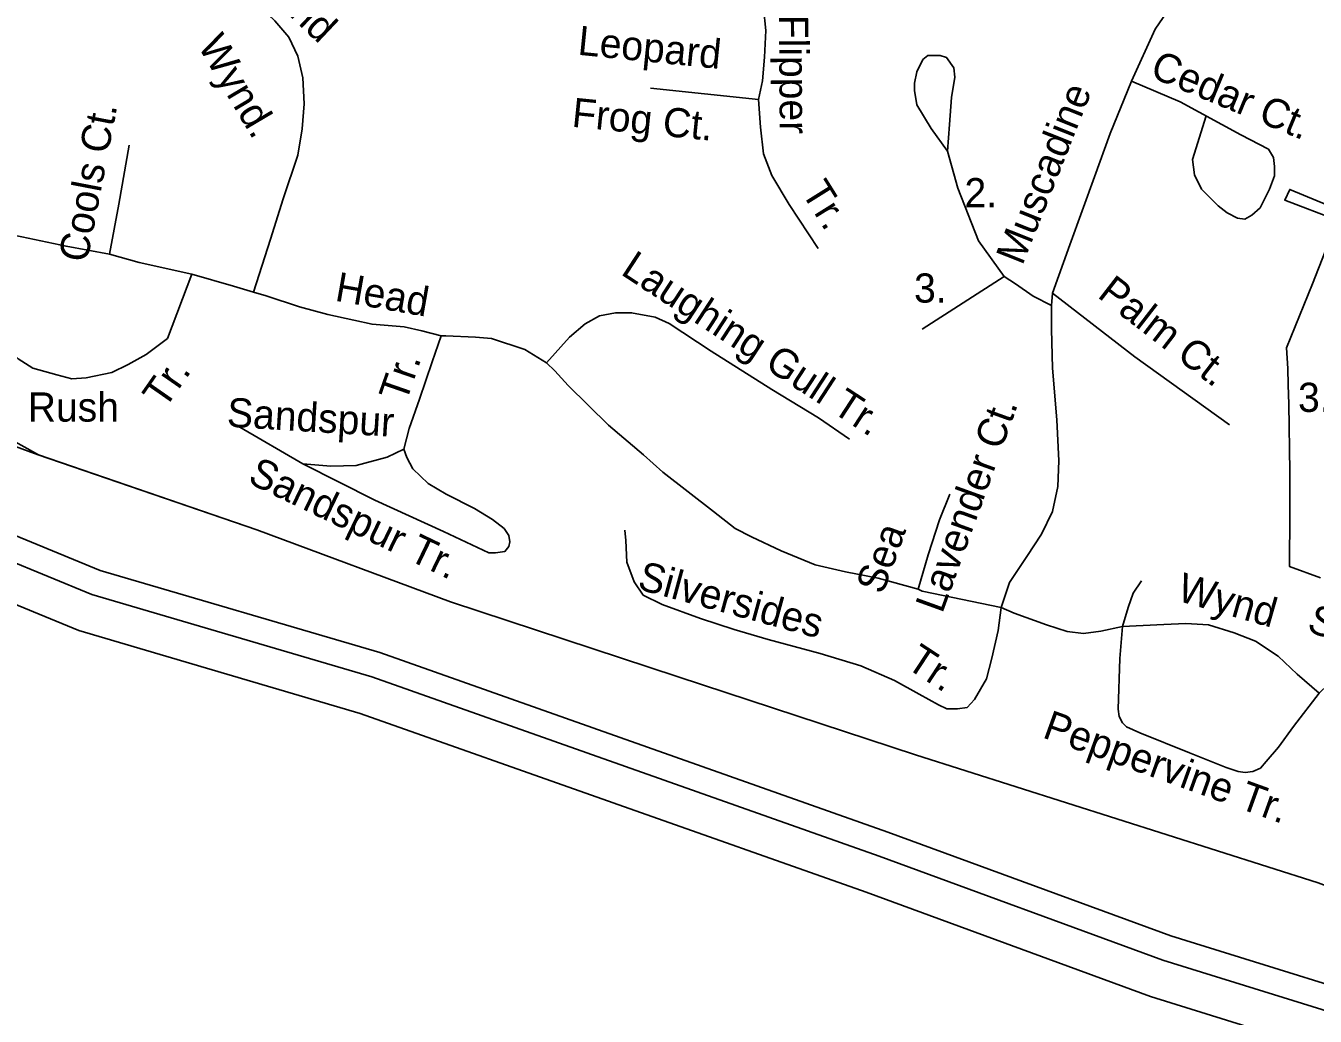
# Model space of a CAD drawing. Extents: x 2104537 to 2336408, y 34176 to 229611.
# Drawn here: x 2304552 to 2307864, y 38337 to 40880 of the extents above; entities that cross this region are included whole.
import ezdxf

# ---------------------------------------------------------------- set-up
doc = ezdxf.new("R2010")
doc.units = 0
for name, color, linetype in [('Exist Boundary Land Use Reserve Division NC Coastal Management', 7, 'Continuous'), ('Exist Boundary Political City Limit New', 7, 'Continuous'), ('Exist Boundary Political CountyLine', 7, 'Continuous'), ('Exist Hydrographic Buffer Line', 7, 'Continuous'), ('Exist Hydrographic Creek Single Shore', 7, 'Continuous'), ('Exist Road Non-System Type 51', 7, 'Continuous'), ('Exist Road Non-System Type 51 Label', 7, 'Continuous'), ('Map Preparation Boundary City Limit Buffer Line', 7, 'Continuous')]:
    doc.layers.add(name, color=color, linetype=linetype)

msp = doc.modelspace()

# ---------------------------------------------------------------- linework, layer by layer
at = {"layer": 'Exist Boundary Land Use Reserve Division NC Coastal Management'}
for points in [[(2307920.5, 40381), (2307785.7, 40432.9), (2307798.5, 40460.3), (2307928.5, 40406)], [(2307877.8, 39463.1), (2307797.8, 39492), (2307798.5, 39629.4), (2307798.7, 39735.5), (2307796.4, 39908.4), (2307794.8, 39958.6), (2307793.3, 40000), (2307790, 40053.3), (2307857.1, 40217.8), (2307889.5, 40300.5)]]:
    msp.add_lwpolyline(points, dxfattribs=at)
at = {"layer": 'Exist Boundary Political City Limit New'}
msp.add_lwpolyline([(2311718.2, 37126.6), (2310999.5, 37441.5), (2309542.2, 38008.5), (2309202.5, 38149.9), (2308561, 38422.6), (2307871.5, 38679.3), (2306837.2, 39008.3), (2306228, 39208.8), (2305642.8, 39401.3), (2305145.5, 39585.9), (2304584.2, 39778.4), (2302407, 40577.2), (2301485.8, 41560.3), (2300945.5, 42313.2), (2300750, 42990.7), (2300690.2, 43514.3)], dxfattribs=at)
at = {"layer": 'Exist Boundary Political CountyLine'}
msp.add_lwpolyline([(2313564, 36192.4), (2312770.3, 36609.6), (2312048.7, 36938.5), (2311126.7, 37339.6), (2310108.5, 37772.8), (2309202.5, 38149.9), (2308561.1, 38422.6), (2307871.6, 38679.3), (2306837.3, 39008.3), (2306228, 39208.8), (2305642.7, 39401.3), (2305145.6, 39585.9), (2304584.4, 39778.4), (2302654.1, 40855.5), (2301115.6, 42442), (2300183.1, 43841.8)], dxfattribs=at)
at = {"layer": 'Exist Hydrographic Buffer Line'}
msp.add_lwpolyline([(2303711.5, 39835.6), (2304721.4, 39420.1), (2305441.1, 39208.2), (2306744, 38748.2), (2307472.3, 38480.9), (2308164.7, 38265.8), (2309047.6, 37892.1), (2309896.2, 37494.9), (2310275.9, 37245.2), (2310463.4, 37096.2), (2310646.4, 36999.7), (2310994.2, 36944.8), (2312717.2, 35888.6), (2313799.5, 35124.3), (2313991.3, 34999.1), (2314636.1, 34751.2), (2315017.3, 34649.1), (2315223.6, 34539.2), (2315397.4, 34403.4), (2315825.5, 34286.2), (2315893.6, 34281.6)], dxfattribs=at)
at = {"layer": 'Exist Hydrographic Creek Single Shore'}
for points in [[(2303738.2, 39895.5), (2304743.2, 39482), (2305461.3, 39270.7), (2306766.2, 38809.9), (2307493.3, 38543.1), (2308187.2, 38327.5), (2309074.3, 37952.1), (2309928.3, 37552.4), (2310314.4, 37298.4), (2310499.4, 37151.4), (2310667.3, 37062.8), (2311017.4, 37007.6), (2312753.3, 35943.5), (2313836.4, 35178.6), (2314021.4, 35057.8), (2314656.4, 34813.7), (2315041.5, 34710.6), (2315259.5, 34594.4), (2315427.4, 34463.2), (2315836.5, 34351.3), (2315899, 34347)], [(2303671.3, 39745.7), (2304688.7, 39327.1), (2305410.8, 39114.5), (2306710.7, 38655.6), (2307440.7, 38387.7), (2308130.8, 38173.2), (2309007.5, 37802.2), (2309848.1, 37408.8), (2310218.1, 37165.4), (2310409.3, 37013.4), (2310614.9, 36905), (2310959.5, 36850.7), (2312663.1, 35806.4), (2313744.2, 35042.9), (2313946.3, 34910.9), (2314605.6, 34657.4), (2314980.9, 34557), (2315169.7, 34456.4), (2315352.4, 34313.6), (2315809, 34188.7), (2315887.1, 34183.4)]]:
    msp.add_lwpolyline(points, dxfattribs=at)
at = {"layer": 'Exist Road Non-System Type 51'}
for points in [[(2305250.9, 40547.7), (2305262.3, 40615.4), (2305266.8, 40680.3), (2305263.4, 40746.3), (2305250.9, 40802.1), (2305228.1, 40851.1), (2305191.7, 40893.2), (2305124.6, 40956.9), (2305046.1, 41028.7), (2304949.3, 41110.6), (2304869.5, 41169.9)], [(2306402.3, 41103.6), (2306431.3, 40987.3), (2306447.2, 40926.5), (2306452.5, 40868.4), (2306449.8, 40799.7), (2306444.5, 40738.9), (2306434, 40691.3)], [(2307392.4, 40738.1), (2307453.2, 40871.3), (2307503.4, 40945.3), (2307593.2, 41035.2), (2307704.7, 41128.1)], [(2306869.3, 40804.1), (2306856.1, 40793.6)], [(2307065.4, 40236.1), (2306998.8, 40328.4), (2306946, 40463.2), (2306919.5, 40558.3), (2306924.8, 40627.1), (2306930.1, 40695.8), (2306938, 40748.6), (2306935.4, 40772.4), (2306916.9, 40798.9), (2306901, 40804.1), (2306869.3, 40804.1)], [(2306856.1, 40793.6), (2306840.3, 40761.9), (2306835, 40732.8), (2306835, 40714.3), (2306840.3, 40677.3), (2306877.3, 40616.5), (2306919.5, 40558.3)], [(2307189.5, 40193.8), (2307233.9, 40317.8), (2307297.3, 40492.2), (2307336.9, 40603.3), (2307392.4, 40738.1)], [(2307392.4, 40738.1), (2307516.6, 40685.2), (2307672.5, 40600.6), (2307743.8, 40563.6), (2307757, 40542.5), (2307759.6, 40518.7), (2307759.6, 40494.9), (2307746.4, 40460.5), (2307722.6, 40412.9), (2307701.5, 40394.4), (2307683, 40383.9), (2307664.5, 40386.5), (2307638.1, 40399.7), (2307614.3, 40418.2), (2307572.1, 40460.5), (2307553.6, 40497.5), (2307548.3, 40537.2), (2307583.5, 40648.9)], [(2306434, 40691.3), (2306156.6, 40720.4)], [(2306434, 40691.3), (2306439.3, 40619.9), (2306447.2, 40551.2), (2306468.3, 40495.7), (2306513.2, 40421.7), (2306587.2, 40308)], [(2304767.3, 40293.8), (2304791.2, 40422.5), (2304817.3, 40573.9)], [(2305137.1, 40196.5), (2305180.3, 40332.5), (2305213.3, 40436.1), (2305250.9, 40547.7)], [(2304767.3, 40293.8), (2304655.8, 40314.3), (2304542, 40338.2), (2304424.8, 40362.1), (2304367.9, 40376.9)], [(2304978.6, 40242.6), (2304843.5, 40272.2), (2304767.3, 40293.8)], [(2304978.6, 40242.6), (2304916, 40077.5)], [(2305137.1, 40196.5), (2305085.5, 40211.9), (2304978.6, 40242.6)], [(2304631.9, 39984.2), (2304570.4, 40001.3), (2304532.9, 40025.2), (2304493.1, 40065), (2304453.2, 40116.2), (2304421.4, 40167.5), (2304404.3, 40212.4)], [(2307065.4, 40236.1), (2306854, 40101.3)], [(2307186.9, 40162.1), (2307139.3, 40185.9), (2307094.4, 40217.6), (2307065.4, 40236.1)], [(2305618.6, 40084.4), (2305569.1, 40096.9), (2305523.6, 40107.1), (2305482.7, 40110.5), (2305441.7, 40114), (2305395, 40124.2), (2305327.9, 40139), (2305255.1, 40158.4), (2305169.7, 40186.8), (2305137.1, 40196.5)], [(2307186.9, 40162.1), (2307189.5, 40193.8)], [(2307189.5, 40193.8), (2307400.9, 40029.9), (2307643.9, 39855.5)], [(2305948.6, 40081), (2305988.4, 40115.1), (2306026, 40135.6), (2306067, 40143.6), (2306107.9, 40143.6), (2306168.2, 40132.2), (2306204.6, 40116.2), (2306312.7, 40044.5), (2306468.6, 39946.6), (2306588.1, 39873.8), (2306667.8, 39819.1)], [(2307056.9, 39386.5), (2307078.6, 39451.1), (2307123.5, 39517.2), (2307160.5, 39575.3), (2307189.5, 39633.5), (2307202.7, 39696.9), (2307205.4, 39763), (2307200.1, 39868.7), (2307189.5, 40000.9), (2307186.9, 40101.3), (2307186.9, 40162.1)], [(2304916, 40077.5), (2304861.7, 40036.6), (2304815.1, 40010.4), (2304773, 39989.9), (2304707, 39976.2), (2304670.6, 39973.9), (2304631.9, 39984.2)], [(2305618.6, 40084.4), (2305595.9, 40017.2), (2305562.9, 39921.6), (2305536.7, 39846.4), (2305523.1, 39792.9)], [(2305707.4, 40081), (2305631.2, 40084.4), (2305618.6, 40084.4)], [(2305889.5, 40014.9), (2305833.7, 40049.1), (2305748.4, 40077.5), (2305707.4, 40081)], [(2305889.5, 40014.9), (2305948.6, 40081)], [(2306138.4, 39778.7), (2306048.8, 39854.4), (2305945.2, 39956.9), (2305911.1, 39994.4), (2305889.5, 40014.9)], [(2305263.8, 39755.9), (2305101.7, 39849.5)], [(2305523.1, 39792.9), (2305531.2, 39771.9), (2305546, 39742.3), (2305585.9, 39704.7), (2305631.4, 39677.4), (2305704.2, 39641), (2305750.9, 39612.5), (2305780.4, 39589.7), (2305793, 39571.5), (2305795.2, 39555.6), (2305793, 39543.1), (2305782.7, 39530.5), (2305758.8, 39527.1), (2305741.8, 39527.1), (2305624.6, 39581.8), (2305448.2, 39662.6), (2305263.8, 39755.9)], [(2305523.1, 39792.9), (2305480, 39773), (2305400.4, 39751.4), (2305335.5, 39749.1), (2305263.8, 39755.9)], [(2306741.5, 39462.2), (2306657.3, 39478.2), (2306579.9, 39496.4), (2306492.3, 39531.7), (2306416.1, 39568.1), (2306374, 39589.7), (2306318.2, 39633), (2306188.5, 39734.3), (2306138.4, 39778.7)], [(2306843.9, 39433.8), (2306869.9, 39521.4), (2306898.9, 39611.3), (2306925.3, 39677.3)], [(2306186.2, 39393.9), (2306138.1, 39418.3), (2306114.3, 39452.7), (2306095.8, 39502.9), (2306093.2, 39558.4), (2306090.5, 39584.8)], [(2306843.9, 39433.8), (2306741.5, 39462.2)], [(2307369.1, 39337.6), (2307383.4, 39386.6), (2307396.6, 39423.6), (2307417.8, 39455.3)], [(2307056.9, 39386.5), (2306854.1, 39428.1), (2306843.9, 39433.8)], [(2306459, 39304), (2306371.7, 39330.2), (2306285.2, 39358.6), (2306186.2, 39393.9)], [(2307056.9, 39386.5), (2307049.5, 39327.9), (2307033.6, 39256.2), (2307019.9, 39203.8), (2306989.2, 39150.3), (2306969.9, 39129.8), (2306944.8, 39126.4), (2306917.5, 39126.4), (2306895.9, 39136.6), (2306847, 39164), (2306783.3, 39199.3), (2306696.8, 39236.8), (2306592.1, 39268.7), (2306459, 39304)], [(2307369.1, 39337.6), (2307312.9, 39326.2), (2307268.6, 39319.4), (2307226.5, 39325.1), (2307174.1, 39342.1), (2307091, 39371.7), (2307056.9, 39386.5)], [(2307874.4, 39166.8), (2307817.5, 39215.8), (2307768.5, 39261.3), (2307710.5, 39300), (2307655.9, 39321.6), (2307589.9, 39342.1), (2307531.9, 39345.5), (2307475, 39343.3), (2307369.1, 39337.6)], [(2307808.4, 39081.4), (2307769.7, 39027.9), (2307737.8, 38991.5), (2307723, 38974.4), (2307703.7, 38965.3), (2307684.3, 38963), (2307666.1, 38965.3), (2307635.4, 38975.6), (2307541, 39013.1), (2307413.5, 39064.4), (2307379.4, 39080.3), (2307369.1, 39090.5), (2307360, 39106.5), (2307357.8, 39125.8), (2307362.3, 39255.6), (2307369.1, 39337.6)], [(2308140.4, 39017.7), (2308144, 39089.4), (2308145.2, 39141.8), (2308141.8, 39160), (2308132.7, 39172.5), (2308114.4, 39191.9), (2308091.7, 39204.4), (2308065.5, 39215.8), (2308032.5, 39229.4), (2307996.1, 39235.1), (2307976.8, 39234), (2307938.1, 39222.6), (2307923.3, 39211.2), (2307896, 39188.4), (2307874.4, 39166.8), (2307808.4, 39081.4)]]:
    msp.add_lwpolyline(points, dxfattribs=at)
at = {"layer": 'Map Preparation Boundary City Limit Buffer Line'}
msp.add_lwpolyline([(2311718.2, 37126.6), (2310999.5, 37441.5), (2309542.2, 38008.5), (2309202.5, 38149.9), (2308561, 38422.6), (2307871.5, 38679.3), (2306837.2, 39008.3), (2306228, 39208.8), (2305642.8, 39401.3), (2305145.5, 39585.9), (2304584.2, 39778.4), (2302407, 40577.2), (2301485.8, 41560.3), (2300945.5, 42313.2), (2300750, 42990.7), (2300690.2, 43514.3)], dxfattribs=at)

# ---------------------------------------------------------------- texts
at = {"layer": 'Exist Road Non-System Type 51 Label'}
for s, rotation, p in [('Wynd', 316.6123, (2305120.4, 41008)), ('Flipper', 270.4157, (2306486.5, 40908.3)), ('Wynd.', 300.6628, (2304992.3, 40829.8)), ('Leopard ', 354.2845, (2305968, 40806.1)), ('Cedar Ct.', 337.4789, (2307436.1, 40750.3)), ('Muscadine', 68.2823, (2307111.5, 40262.7)), ('Frog Ct.', 354.2845, (2305952.6, 40621.2)), ('Cools Ct.', 79.0863, (2304709.4, 40269.8)), ('Tr.', 301.983, (2306542.5, 40453.4)), ('Laughing Gull Tr.', 326.8997, (2306077.5, 40243.6)), ('Head', 350.046, (2305343.8, 40174.7)), ('Palm Ct.', 322.2395, (2307301.8, 40185.1)), ('Tr.', 70.8967, (2305528.4, 39909.9)), ('Tr.', 55.1207, (2304908.9, 39893.6)), ('Sandspur', 356.5257, (2305067.4, 39850.9)), ('Lavender Ct.', 70.1048, (2306905.8, 39369)), ('Sandspur Tr.', 334.3308, (2305119, 39708.2)), ('Sea', 70.1048, (2306753.1, 39417.5)), ('Silversides', 344.748, (2306120.1, 39434.6)), ('Wynd', 344.0415, (2307505.8, 39405)), ('Sea Holly', 339.9387, (2307839.6, 39327.1)), ('Tr.', 326.7462, (2306809.2, 39234.2)), ('Peppervine Tr.', 340.1745, (2307160.6, 39053.7))]:
    msp.add_text(s, height=75, rotation=rotation, dxfattribs=at).set_placement(p)
for s, p in [('2.', (2306963.1, 40414.2)), ('3.', (2306833.6, 40169.4)), ('Rush', (2304557.2, 39863.9)), ('3.Creeping Cucumber Ct.', (2307819.8, 39888.8))]:
    msp.add_text(s, height=75, dxfattribs=at).set_placement(p)

doc.saveas('drawing.dxf')
